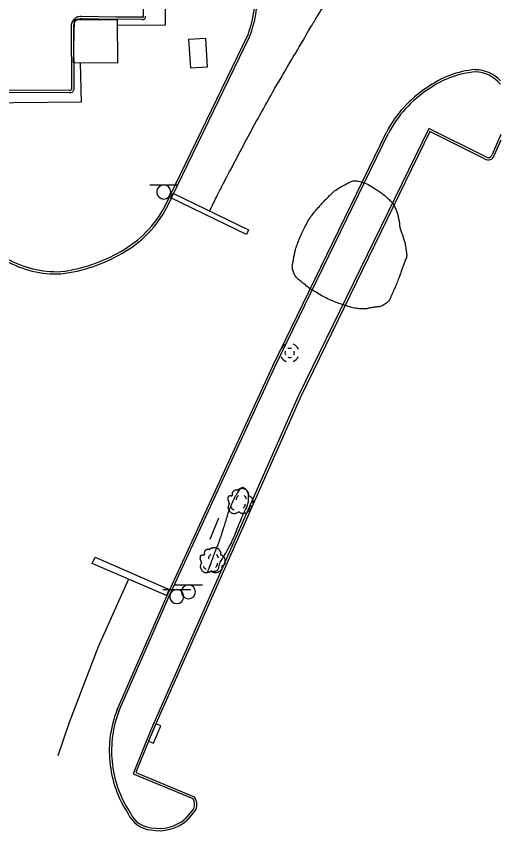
# Model space of a CAD drawing. Extents: x 2145380 to 2157287, y 139568 to 149130.
# Drawn here: x 2151283.9 to 2151413.1, y 144777.1 to 144994.4 of the extents above; entities that cross this region are included whole.
import ezdxf

# ---------------------------------------------------------------- set-up
doc = ezdxf.new("R2010")
doc.units = 0
for name, color, linetype in [('TOPO_Concrete', 7, 'Continuous'), ('TOPO_Curb Back', 7, 'Continuous'), ('TOPO_DRAIN_Inlet Grate', 7, 'Continuous'), ('TOPO_DRAIN_Manhole', 7, 'Continuous'), ('TOPO_Fence', 7, 'Continuous'), ('TOPO_Misc Line', 7, 'Continuous'), ('TOPO_Shrub', 7, 'Continuous'), ('TOPO_Sign', 7, 'Continuous'), ('TOPO_Tree', 7, 'Continuous'), ('TOPO_Tree Line', 7, 'Continuous'), ('TOPO_Wall Freestanding', 7, 'Continuous')]:
    doc.layers.add(name, color=color, linetype=linetype)

# ---------------------------------------------------------------- blocks, each defined once
blk = doc.blocks.new('MHEXST')
at = {"layer": 'TOPO_DRAIN_Manhole'}
for centre, radius, start, end in [((-0.1, 0.3), 12.7, 112.9748, 158.2636), ((-0.1, 0.3), 12.7, 22.0744, 68.6991), ((-0.1, 0.1), 6.35, 157.9722, 204.161), ((-0.1, 0.1), 6.35, 66.1941, 113.691), ((-0.1, 0.1), 6.35, 336.8023, 21.4046), ((-0.1, 0.3), 12.7, 202.6921, 248.1938), ((-0.1, 0.1), 6.35, 248.5791, 293.1995), ((-0.1, 0.3), 12.7, 291.7963, 337.3032)]:
    blk.add_arc(centre, radius, start, end, dxfattribs=at)
blk = doc.blocks.new('TREE')
at = {"layer": 'TOPO_Tree'}
for points in [[(-14.1, -0.4), (-14.2, 0.5), (-14.4, 1.4), (-14.6, 2.3), (-14.8, 3.2), (-15.5, 4), (-15.7, 4.9), (-15.8, 5.6), (-15.7, 6.3), (-15.7, 7), (-15.6, 7.9), (-15.7, 8.8), (-15.1, 9.7), (-14.6, 10.4), (-13.8, 10.5), (-13, 10.7), (-12.2, 11), (-11.1, 10), (-10.4, 10.7), (-9.4, 11.7), (-10.3, 13.3), (-9.8, 14.4), (-9.6, 15.1), (-9.3, 15.9), (-8.8, 16.5), (-8.2, 17.3), (-7.5, 17.7), (-6.7, 18.1), (-6.1, 18.4), (-5.6, 18.6), (-5.1, 18.7), (-4.5, 18.7), (-4, 18.5), (-3.5, 18.1)], [(-3.5, 17.6), (-3.1, 18.3), (-2.6, 18.8), (-1.9, 19.2), (-1, 19.7), (-0.2, 20), (0.7, 20.2), (1.6, 20.5), (2.5, 20.8), (3.4, 20.8), (4.1, 20.7), (4.8, 20.5), (5.5, 20.2), (6.4, 19.9), (7.3, 19.7), (8.2, 19.2), (9.4, 18.4), (10, 17.2), (10.8, 16), (11.2, 15.3), (11.6, 14.6), (11.9, 13.9), (12.2, 13.1), (11.4, 12), (11.9, 11.2), (12, 11), (12.2, 10.9), (12.4, 10.7), (12.9, 10.4), (13.5, 10), (14, 9.7), (14.7, 9.2), (15.4, 8.7), (16.1, 8.1), (16.7, 7.5), (16.9, 6.7), (17.1, 6), (17.6, 4.4), (17.7, 2.8), (17.7, 1.2), (17.7, -0.2), (17.8, -2.2), (16.6, -3), (15.5, -3.8), (14.3, -4.6), (13.2, -5.3)], [(5.9, 11.2), (6.5, 10.7), (7, 10.2), (7.4, 9.5), (7.9, 8.6), (8.3, 7.6), (8.5, 6.6)], [(13.2, -5.3), (13.3, -5.8), (13.4, -6.3), (13.4, -6.7), (13.8, -8.5), (12.2, -10), (10.8, -11.5), (10, -12.3), (9.1, -12.8), (8.2, -13.1), (6, -13.8), (3.3, -13.6), (1.3, -13.1), (0.5, -12.9), (-0.1, -11.4), (-0.8, -11.5), (-2, -11.6), (-3.3, -12.8), (-4.5, -13.1), (-6.1, -13.5), (-7.8, -14), (-9.3, -13.6), (-11.4, -13.1), (-12.8, -11.4), (-14.1, -9.4), (-15.3, -7.3), (-15.6, -5.1), (-15.1, -3), (-14.9, -1.9), (-13.9, -0.8), (-13.5, 0.1)], [(-4.2, 5.1), (-4.5, 6.1), (-4.3, 7.2), (-3.8, 8.2), (-3.3, 9.3), (-2.7, 10.3), (-1.6, 11)], [(-11.4, -4.5), (-11.5, -5.4), (-11, -6.3), (-10.1, -7.2), (-9.3, -8), (-8.5, -8.3), (-7.7, -8.1)], [(4.8, -6.3), (5.7, -5.7), (6.3, -4.9), (6.8, -3.9), (7.4, -2.8), (7.6, -1.7), (7.5, -0.6)]]:
    blk.add_open_spline(points, degree=3, dxfattribs=at)

msp = doc.modelspace()

# ---------------------------------------------------------------- linework, layer by layer
at = {"layer": 'TOPO_Concrete'}
msp.add_lwpolyline([(2151334.35, 144988.57), (2151334.83, 144980.86), (2151330.42, 144980.59), (2151329.94, 144988.29), (2151334.35, 144988.57)], dxfattribs=at)
at = {"layer": 'TOPO_Curb Back'}
for points in [[(2151316.52, 145281.1), (2151316.95, 145188.46), (2151317.33, 145096.92), (2151317.9, 145010.9), (2151317.75, 144994.32)], [(2151317.47, 144993.59), (2151310.38, 144993.54), (2151301.25, 144993.74)], [(2151317.59, 144994.19), (2151310.39, 144994.14), (2151301.28, 144994.34)], [(2151298.49, 144992.1), (2151298.58, 144974.87)], [(2151299.09, 144992.05), (2151299.18, 144974.78)], [(2151298.02, 144974.05), (2151248.35, 144973.83), (2151175, 144973.3), (2151105.18, 144972.99), (2151040.37, 144972.56), (2151008.93, 144972.28), (2151008.98, 144990.01)], [(2151298.09, 144974.65), (2151248.35, 144974.43), (2151174.99, 144973.9), (2151105.18, 144973.59), (2151040.37, 144973.16), (2151009.53, 144972.89), (2151009.58, 144990.13)], [(2151323.62, 144943.83), (2151345.63, 144989.32)], [(2151324.16, 144943.56), (2151346.18, 144989.08)], [(2151310.7, 144809.21), (2151324.16, 144839.9), (2151352.37, 144901.28), (2151382.65, 144963.45)], [(2151311.25, 144808.98), (2151324.7, 144839.65), (2151352.91, 144901.02), (2151383.18, 144963.18)], [(2151409.14, 144956.92), (2151393.99, 144964.46), (2151359.2, 144893.21), (2151319.82, 144804.24), (2151315.01, 144792.27), (2151330.97, 144785.67)], [(2151408.82, 144956.41), (2151394.26, 144963.66), (2151359.75, 144892.96), (2151320.37, 144804.01), (2151315.79, 144792.6), (2151331.34, 144786.16)], [(2151413.12, 144962.87), (2151410.81, 144957.55)], [(2151413.13, 144961.39), (2151411.39, 144957.38)], [(2151331.24, 144783.06), (2151328.97, 144780.23)], [(2151331.75, 144782.74), (2151329.4, 144779.8)]]:
    msp.add_lwpolyline(points, dxfattribs=at)
for centre, radius, start, end in [((2151316.41, 145000.31), 31.82, 339.3369, 22.6331), ((2151316.41, 145000.31), 31.22, 339.3864, 22.7053), ((2151301.11, 144991.7), 2.65, 86.2342, 171.2564), ((2151301.11, 144991.7), 2.05, 85.8958, 170.0127), ((2151317.67, 144994.26), 0.701, 253.3097, 11.3638), ((2151317.67, 144994.26), 0.101, 224.1701, 31.1126), ((2151408.54, 144954.52), 25.74, 94.9091, 126.0034), ((2151406.18, 144970.72), 9.44, 43.4563, 89.0227), ((2151408.54, 144954.52), 25.14, 94.98, 126.0379), ((2151406.18, 144970.72), 8.84, 39.1259, 88.8245), ((2151298.22, 144975.01), 0.986, 258.3446, 346.1754), ((2151298.22, 144975.01), 0.386, 251.1609, 337.6576), ((2151410.63, 144948.94), 31.52, 123.1203, 152.6036), ((2151410.64, 144948.94), 30.93, 123.0924, 152.5893), ((2151409.8, 144957.7), 1.62, 232.9347, 348.6235), ((2151409.8, 144957.7), 1.02, 230.171, 351.7875), ((2151297.23, 144957.72), 29.82, 299.084, 332.2457), ((2151297.24, 144957.72), 30.42, 299.0932, 332.2652), ((2151290.49, 144968.37), 42.41, 277.1612, 300.056), ((2151290.49, 144968.37), 43.02, 277.1297, 300.0492), ((2151294.57, 144953.05), 27.39, 240.2222, 272.6267), ((2151294.57, 144953.05), 26.79, 240.2547, 272.5762), ((2151337.87, 144798.58), 29.18, 158.623, 185.9038), ((2151337.87, 144798.58), 28.58, 158.6468, 185.9173), ((2151337.89, 144797.94), 29.14, 184.6673, 214.0462), ((2151337.89, 144797.94), 28.54, 184.6542, 214.1561), ((2151328.89, 144784.13), 2.58, 335.4548, 36.4451), ((2151328.89, 144784.13), 3.18, 334.0416, 39.5942), ((2151320.41, 144784.57), 7.29, 203.7839, 264.8145), ((2151320.41, 144784.57), 6.69, 203.3305, 265.0582), ((2151321.92, 144788.82), 11.11, 259.1747, 309.3626), ((2151321.92, 144788.82), 11.71, 259.324, 309.6738)]:
    msp.add_arc(centre, radius, start, end, dxfattribs=at)
at = {"layer": 'TOPO_DRAIN_Inlet Grate'}
msp.add_lwpolyline([(2151321.1, 144805.66), (2151319.18, 144801.04), (2151320.47, 144800.5), (2151322.4, 144805.13)], close=True, dxfattribs=at)
at = {"layer": 'TOPO_Fence'}
msp.add_line((2151299.39, 144993.5), (2151310.78, 144993.54), dxfattribs=at)
for points in [[(2151321.63, 145283.42), (2151321.76, 145165.84), (2151322.95, 145057.93), (2151323.62, 144991.99), (2151310.8, 144991.92)], [(2151300.87, 144981.94), (2151301.17, 144971.49), (2151229.17, 144970.82), (2151132.21, 144969.57), (2151027.7, 144968.56)]]:
    msp.add_lwpolyline(points, dxfattribs=at)
at = {"layer": 'TOPO_Misc Line'}
for points in [[(2151345.26, 144936.2), (2151325.07, 144945.97), (2151325.66, 144947.19), (2151345.86, 144937.42)], [(2151323.97, 144839.83), (2151304.14, 144848.44), (2151304.87, 144850.11), (2151324.7, 144841.5)]]:
    msp.add_lwpolyline(points, close=True, dxfattribs=at)
msp.add_lwpolyline([(2151313.79, 144844.25), (2151305.74, 144826.18), (2151297.95, 144806.01), (2151294.91, 144797.11)], dxfattribs=at)
msp.add_open_spline([(2151335.43, 144942.46), (2151336.61, 144944.81), (2151337.78, 144947.16), (2151338.96, 144949.51), (2151342.38, 144955.89), (2151345.69, 144962.33), (2151349.21, 144968.66), (2151353.39, 144976.17), (2151357.81, 144983.55), (2151362.11, 144990.99), (2151363.41, 144993.11), (2151364.7, 144995.22), (2151366, 144997.34)], degree=3, dxfattribs=at)
at = {"layer": 'TOPO_Shrub'}
msp.add_open_spline([(2151334.87, 144846.16), (2151334.87, 144846.16), (2151335.45, 144847.73), (2151336.04, 144849.29), (2151336.63, 144850.85), (2151337.12, 144852.17), (2151337.67, 144853.47), (2151338.15, 144854.79), (2151338.44, 144855.6), (2151338.68, 144856.42), (2151338.94, 144857.24), (2151339.43, 144858.78), (2151339.88, 144860.32), (2151340.37, 144861.86), (2151340.66, 144862.74), (2151341.05, 144863.58), (2151341.41, 144864.44), (2151341.75, 144865.22), (2151342.1, 144865.97), (2151342.55, 144866.73), (2151343.02, 144867.5), (2151343.81, 144868.75), (2151344.4, 144868.58), (2151344.97, 144868.41), (2151345.81, 144867.29), (2151345.84, 144866.49), (2151345.92, 144864.32), (2151344.63, 144862.08), (2151343.75, 144859.96), (2151342.81, 144857.67), (2151341.98, 144855.37), (2151340.85, 144853.17), (2151340.16, 144851.82), (2151339.36, 144850.55), (2151338.59, 144849.24), (2151338, 144848.24), (2151337.82, 144846.47), (2151336.66, 144846.35), (2151336.07, 144846.29), (2151335.47, 144846.23), (2151334.87, 144846.16)], degree=3, dxfattribs=at)
at = {"layer": 'TOPO_Sign'}
for points in [[(2151319.46, 144949.39), (2151326.96, 144949.39)], [(2151321.35, 144947.52), (2151321.35, 144947.52)], [(2151323.21, 144949.39), (2151323.21, 144949.39)], [(2151325.08, 144947.52), (2151325.08, 144947.52)], [(2151323.21, 144945.65), (2151323.21, 144945.65)], [(2151335.59, 144854.85), (2151337.87, 144860.61)], [(2151322.93, 144841.45), (2151330.42, 144841.45)], [(2151326.05, 144842.71), (2151333.54, 144842.72)], [(2151326.68, 144841.45), (2151326.68, 144841.45)], [(2151327.93, 144840.84), (2151327.93, 144840.84)], [(2151329.8, 144842.71), (2151329.8, 144842.71)], [(2151331.66, 144840.84), (2151331.66, 144840.84)], [(2151324.81, 144839.58), (2151324.81, 144839.58)], [(2151328.55, 144839.58), (2151328.55, 144839.58)], [(2151329.8, 144838.98), (2151329.8, 144838.98)], [(2151326.68, 144837.71), (2151326.68, 144837.71)]]:
    msp.add_lwpolyline(points, dxfattribs=at)
for centre, start, end in [((2151323.21, 144947.52), 90, 180), ((2151323.21, 144947.52), 180, 270), ((2151323.21, 144947.52), 360, 90), ((2151323.21, 144947.52), 270, 0), ((2151326.68, 144839.58), 90, 180), ((2151326.68, 144839.58), 360, 90), ((2151329.8, 144840.84), 90, 180), ((2151329.8, 144840.84), 180, 270), ((2151329.8, 144840.84), 360, 90), ((2151329.8, 144840.84), 270, 0), ((2151326.68, 144839.58), 180, 270), ((2151326.68, 144839.58), 270, 0)]:
    msp.add_arc(centre, 1.87, start, end, dxfattribs=at)
at = {"layer": 'TOPO_Tree Line'}
msp.add_open_spline([(2151387.55, 144934.13), (2151387.19, 144935.17), (2151386.84, 144936.22), (2151386.48, 144937.26), (2151386.14, 144938.25), (2151386.13, 144939.33), (2151385.9, 144940.35), (2151385.66, 144941.42), (2151385.37, 144942.46), (2151384.88, 144943.47), (2151384.37, 144944.5), (2151383.59, 144945.3), (2151382.73, 144946.07), (2151381.81, 144946.9), (2151380.88, 144947.56), (2151379.82, 144948.23), (2151378.32, 144949.19), (2151376.77, 144950.04), (2151375.18, 144950.39), (2151374.1, 144950.62), (2151372.86, 144950.18), (2151371.79, 144949.6), (2151370.2, 144948.73), (2151368.78, 144947.86), (2151367.54, 144946.64), (2151366.78, 144945.88), (2151366.05, 144945.12), (2151365.34, 144944.32), (2151364.46, 144943.34), (2151363.57, 144942.38), (2151362.77, 144941.32), (2151361.73, 144939.93), (2151360.99, 144938.38), (2151360.24, 144936.82), (2151359.64, 144935.59), (2151359.13, 144934.36), (2151358.68, 144933.07), (2151358.28, 144931.94), (2151358.08, 144930.78), (2151357.86, 144929.63), (2151357.65, 144928.48), (2151357.42, 144927.25), (2151357.85, 144926.11), (2151358.28, 144924.97), (2151359.18, 144924.17), (2151360.11, 144923.41), (2151361.09, 144922.61), (2151362.04, 144921.87), (2151363.1, 144921.22), (2151364.62, 144920.29), (2151366.13, 144919.42), (2151367.75, 144918.69), (2151369.18, 144918.03), (2151370.63, 144917.56), (2151372.15, 144917.1), (2151373.39, 144916.72), (2151374.64, 144916.39), (2151375.9, 144916.35), (2151377, 144916.31), (2151378.1, 144916.55), (2151379.19, 144916.72), (2151380.1, 144916.87), (2151380.99, 144916.9), (2151381.84, 144917.38), (2151383.13, 144918.11), (2151383.76, 144919.42), (2151384.32, 144920.69), (2151384.93, 144922.08), (2151385.52, 144923.46), (2151386.05, 144924.88), (2151386.47, 144926.01), (2151386.87, 144927.12), (2151387.26, 144928.27), (2151387.6, 144929.23), (2151388.13, 144930.21), (2151387.98, 144931.21), (2151387.84, 144932.18), (2151387.69, 144933.16), (2151387.55, 144934.13)], degree=3, dxfattribs=at)
at = {"layer": 'TOPO_Wall Freestanding'}
msp.add_lwpolyline([(2151310.78, 144993.54), (2151310.88, 144981.92), (2151299.13, 144981.95), (2151299.39, 144993.5)], dxfattribs=at)

# ---------------------------------------------------------------- block references
at = {"layer": 'TOPO_DRAIN_Manhole', "xscale": 0.19685000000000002, "yscale": 0.19685000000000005}
msp.add_blockref('MHEXST', (2151356.83, 144904.56), dxfattribs=at)
at = {"layer": 'TOPO_Tree', "xscale": 0.19685000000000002, "yscale": 0.19685000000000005}
for p in [(2151343.49, 144864.39), (2151336.07, 144848.61)]:
    msp.add_blockref('TREE', p, dxfattribs=at)

doc.saveas('drawing.dxf')
